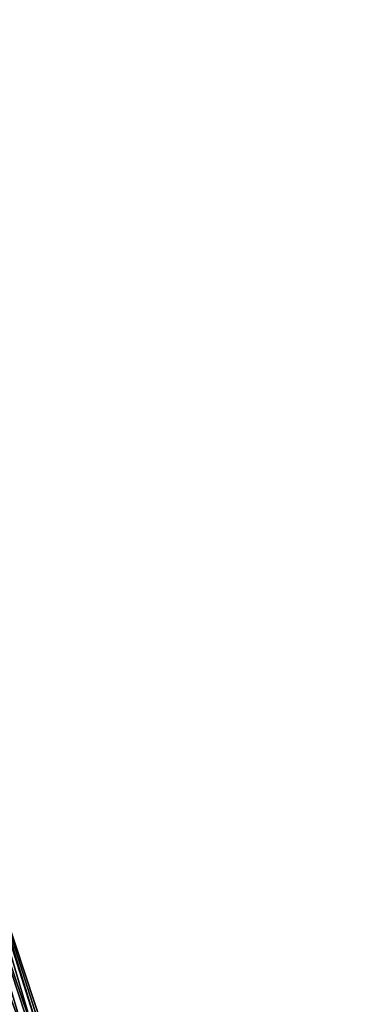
# Model space of a CAD drawing. Header units: feet. Extents: x 2004186 to 2014793, y 836912 to 864902.
# Tile 842 of 974: x 2004501 to 2004529, y 859180 to 859259. Entities that reach past the tile are written whole.
import ezdxf

# ---------------------------------------------------------------- set-up
doc = ezdxf.new("R2010")
doc.units = ezdxf.units.FT
doc.header["$LTSCALE"] = 100
doc.header["$MEASUREMENT"] = 0
doc.layers.add('I-77 SB_MM21-27-Surface-Border', color=7, linetype='Continuous')
doc.layers.add('I-77 SB_MM21-27-Surface-TIN', color=7, linetype='Continuous')

msp = doc.modelspace()

# ---------------------------------------------------------------- linework, layer by layer
at = {"layer": 'I-77 SB_MM21-27-Surface-Border', "color": 3, "linetype": 'ByBlock', "lineweight": -2}
msp.add_polyline3d([(2004472.4773432, 859272.6663528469, 446.2902183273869), (2004478.189264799, 859253.6681932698, 446.3872762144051), (2004484.389439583, 859234.652851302, 446.5081358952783), (2004490.589518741, 859215.637812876, 446.680707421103), (2004496.980352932, 859196.6828786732, 446.854806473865), (2004503.22893318, 859177.7683850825, 447.0383335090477), (2004509.34435858, 859158.7270353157, 447.2110499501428), (2004515.459768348, 859139.6857342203, 447.3912133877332), (2004521.575246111, 859120.6442214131, 447.5389734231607), (2004527.683948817, 859101.6465388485, 447.6780818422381), (2004533.857993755, 859082.6239027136, 447.8339510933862), (2004539.841598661, 859063.5401678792, 448.0519747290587), (2004545.444640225, 859044.3332597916, 448.3000429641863), (2004552.189291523, 859025.4961188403, 448.4819144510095), (2004558.553373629, 859006.5358226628, 448.6955618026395), (2004564.727175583, 858987.5139351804, 448.9237640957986), (2004570.901104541, 858968.4916563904, 449.1141541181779), (2004577.077379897, 858949.4590754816, 449.3218534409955), (2004583.237223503, 858930.4324548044, 449.5317550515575), (2004589.396965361, 858911.406148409, 449.7723916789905), (2004595.556651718, 858892.3800134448, 450.0297687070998), (2004601.335895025, 858873.2303341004, 450.2538553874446), (2004607.305443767, 858854.142167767, 450.4692363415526), (2004612.704133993, 858834.8692839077, 450.6932272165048)], dxfattribs=at)
at = {"layer": 'I-77 SB_MM21-27-Surface-TIN', "color": 128, "linetype": 'ByBlock', "lineweight": -2}
for points in [[(2004496.789572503, 859196.6228550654, 446.8670139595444), (2004496.026434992, 859196.3828107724, 446.9243852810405), (2004502.467161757, 859177.5240402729, 447.0813371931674)], [(2004496.980352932, 859196.6828786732, 446.854806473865), (2004496.789572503, 859196.6228550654, 446.8670139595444), (2004502.848040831, 859177.6462333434, 447.0629986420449)], [(2004496.789572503, 859196.6228550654, 446.8670139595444), (2004502.467161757, 859177.5240402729, 447.0813371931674), (2004502.848040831, 859177.6462333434, 447.0629986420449)], [(2004496.980352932, 859196.6828786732, 446.854806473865), (2004503.038489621, 859177.7073010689, 447.049419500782), (2004503.22893318, 859177.7683850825, 447.0383335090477)], [(2004496.980352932, 859196.6828786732, 446.854806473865), (2004502.848040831, 859177.6462333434, 447.0629986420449), (2004503.038489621, 859177.7073010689, 447.049419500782)], [(2004496.026434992, 859196.3828107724, 446.9243852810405), (2004494.88171158, 859196.0227987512, 447.0197128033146), (2004501.705361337, 859177.2797857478, 447.1381606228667)], [(2004494.88171158, 859196.0227987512, 447.0197128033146), (2004501.13399665, 859177.0966396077, 447.1876285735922), (2004501.705361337, 859177.2797857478, 447.1381606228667)], [(2004496.026434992, 859196.3828107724, 446.9243852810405), (2004502.27671608, 859177.462962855, 447.0934327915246), (2004502.467161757, 859177.5240402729, 447.0813371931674)], [(2004496.026434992, 859196.3828107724, 446.9243852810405), (2004501.705361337, 859177.2797857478, 447.1381606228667), (2004502.27671608, 859177.462962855, 447.0934327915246)]]:
    msp.add_3dface(points, dxfattribs=at)

doc.saveas('drawing.dxf')
